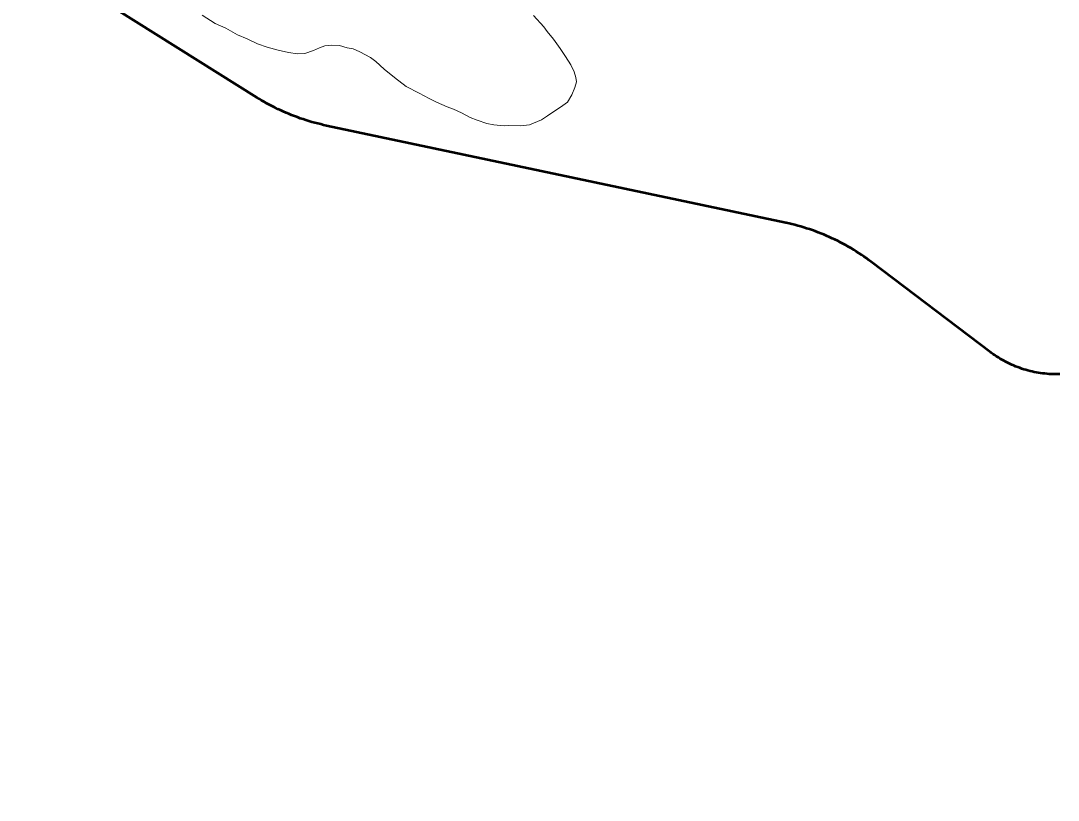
# Model space of a CAD drawing. Extents: x -1643653 to 4543381, y 1624270 to 13878484.
# Drawn here: x 670096 to 672022, y 8948461 to 8949907 of the extents above; entities that cross this region are included whole.
import ezdxf

# ---------------------------------------------------------------- set-up
doc = ezdxf.new("R2010")
doc.units = 0
doc.header["$LTSCALE"] = 200
for name, color, linetype, lineweight in [('1', 7, 'Continuous', 13), ('24', 7, 'Continuous', 25), ('27', 7, 'Continuous', 53), ('28', 7, 'Continuous', 53), ('29', 7, 'Continuous', 13), ('60', 7, 'Continuous', 53)]:
    doc.layers.add(name, color=color, linetype=linetype, lineweight=lineweight)

msp = doc.modelspace()

# ---------------------------------------------------------------- linework, layer by layer
at = {"layer": '1', "lineweight": 25}
msp.add_spline([(814781, 9009175.5), (814787.2, 9009173.4), (814796.9, 9009173.4), (814799.4, 9009172.4), (814805.1, 9009174.5), (814805.6, 9009176.5), (814811.7, 9009179.5), (814811.7, 9009179.5), (814801.5, 9009181), (814790.7, 9009181.5), (814784.1, 9009183.1), (814777.4, 9009185.1), (814778.4, 9009175.5)], degree=3, dxfattribs=at)
at = {"layer": '24'}
msp.add_spline([(665209.5, 8949437.1), (665261.8, 8949907.3), (665888.8, 8950560.5), (666750.9, 8951187.5), (667665.3, 8951814.5), (668344.5, 8952363.1), (668788.7, 8952911.7), (669180.6, 8953564.9), (669154.4, 8954270.2), (669755.3, 8954662.1), (670486.8, 8955027.9), (671218.3, 8955785.5), (671166.1, 8956360.3), (671531.8, 8956726), (671479.6, 8956987.3), (670957.1, 8957405.3), (670695.8, 8957849.4), (671139.9, 8958502.5), (671845.3, 8959207.9), (672394, 8958789.9), (673047.1, 8959234), (673465.1, 8959834.9), (673177.7, 8960461.9), (673987.6, 8960749.3), (675163.2, 8960879.9), (676103.7, 8960906.1), (677253.2, 8961428.6), (677697.4, 8961559.2), (678115.4, 8962133.9), (678611.8, 8962369.1), (678820.8, 8962919.9), (679291, 8963704.1), (679918, 8964226.8), (679944.1, 8964697.3), (679709, 8965272.3), (679291, 8966004.2), (678115.4, 8966945.2)], degree=3, dxfattribs=at)
at = {"layer": '27'}
msp.add_spline([(665261.8, 8949907.3), (665888.8, 8950560.5), (666750.9, 8951187.5), (667665.3, 8951814.5), (668344.5, 8952363.1), (668788.7, 8952911.7), (669180.6, 8953564.9), (669154.4, 8954270.2), (669755.3, 8954662.1), (670486.8, 8955027.9), (671218.3, 8955785.5), (671166.1, 8956360.3), (671531.8, 8956726), (671479.6, 8956987.3), (670957.1, 8957405.3), (670695.8, 8957849.4), (671139.9, 8958502.5), (671845.3, 8959207.9), (672394, 8958789.9), (673047.1, 8959234), (673465.1, 8959834.9), (673177.7, 8960461.9), (673987.6, 8960749.3), (675163.2, 8960879.9), (676103.7, 8960906.1), (676174.9, 8960921)], degree=3, dxfattribs=at)
at = {"layer": '28'}
for points in [[(676174.9, 8960921), (676103.7, 8960906.1), (675163.2, 8960879.9), (673987.6, 8960749.3), (673177.7, 8960461.9), (673465.1, 8959834.9), (673047.1, 8959234), (672394, 8958789.9), (671845.3, 8959207.9), (671139.9, 8958502.5), (670695.8, 8957849.4), (670957.1, 8957405.3), (671479.6, 8956987.3), (671531.8, 8956726), (671166.1, 8956360.3), (671218.3, 8955785.5), (670486.8, 8955027.9), (669755.3, 8954662.1), (669154.4, 8954270.2), (669180.6, 8953564.9), (668788.7, 8952911.7), (668344.5, 8952363.1), (667665.3, 8951814.5), (666750.9, 8951187.5), (665888.8, 8950560.5), (665261.8, 8949907.3), (665209.5, 8949437.1)], [(665209.5, 8949437.1), (665261.8, 8949907.3), (665888.8, 8950560.5), (666750.9, 8951187.5), (667665.3, 8951814.5), (668344.5, 8952363.1), (668788.7, 8952911.7), (669180.6, 8953564.9), (669154.4, 8954270.2), (669755.3, 8954662.1), (670486.8, 8955027.9), (671218.3, 8955785.5), (671166.1, 8956360.3), (671531.8, 8956726), (671479.6, 8956987.3), (670957.1, 8957405.3), (670695.8, 8957849.4), (671139.9, 8958502.5), (671845.3, 8959207.9), (672394, 8958789.9), (673047.1, 8959234), (673465.1, 8959834.9), (673177.7, 8960461.9), (673987.6, 8960749.3), (675163.2, 8960879.9), (676103.7, 8960906.1), (676174.9, 8960921)], [(665209.5, 8949437.1), (665261.8, 8949907.3), (665888.8, 8950560.5), (666750.9, 8951187.5), (667665.3, 8951814.5), (668344.5, 8952363.1), (668788.7, 8952911.7), (669180.6, 8953564.9), (669154.4, 8954270.2), (669755.3, 8954662.1), (670486.8, 8955027.9), (671218.3, 8955785.5), (671166.1, 8956360.3), (671531.8, 8956726), (671479.6, 8956987.3), (670957.1, 8957405.3), (670695.8, 8957849.4), (671139.9, 8958502.5), (671845.3, 8959207.9), (672394, 8958789.9), (673047.1, 8959234), (673465.1, 8959834.9), (673177.7, 8960461.9), (673987.6, 8960749.3), (675163.2, 8960879.9), (676103.7, 8960906.1), (676174.9, 8960921)], [(676174.9, 8960894.8), (676103.7, 8960879.9), (675163.2, 8960853.8), (673987.6, 8960723.2), (673177.7, 8960435.8), (673465.1, 8959808.8), (673047.1, 8959207.9), (672394, 8958763.8), (671845.3, 8959181.8), (671139.9, 8958476.4), (670695.8, 8957823.2), (670957.1, 8957379.1), (671479.6, 8956961.1), (671531.8, 8956699.9), (671166.1, 8956334.1), (671218.3, 8955759.3), (670486.8, 8955001.7), (669755.3, 8954636), (669154.4, 8954244.1), (669180.6, 8953538.7), (668788.7, 8952885.6), (668344.5, 8952337), (667665.3, 8951788.3), (666750.9, 8951161.3), (665888.8, 8950534.3), (665261.8, 8949881.2), (665209.5, 8949410.9)]]:
    msp.add_spline(points, degree=3, dxfattribs=at)
at = {"layer": '29'}
msp.add_lwpolyline([(671047.8, 8949917.3), (671067.2, 8949896.3), (671073.6, 8949887.6), (671085.1, 8949873), (671097.4, 8949856.1), (671107.5, 8949840.8), (671117.1, 8949825.6), (671123.4, 8949812.5), (671126.7, 8949802.1), (671127.7, 8949793.9), (671124.8, 8949783.2), (671119, 8949769.6), (671111.2, 8949756.5), (671098.1, 8949747), (671085.5, 8949738.7), (671074, 8949730.8), (671062.6, 8949723.7), (671040.4, 8949714.3), (671024.6, 8949712.1), (671001.3, 8949713), (670993.8, 8949712.5), (670974.7, 8949714.2), (670961.4, 8949717), (670943.4, 8949722.6), (670930.3, 8949727.7), (670914.1, 8949736.2), (670899.5, 8949743.4), (670888, 8949747.5), (670867.7, 8949756.5), (670854.4, 8949762.8), (670836.1, 8949772.9), (670811.8, 8949785.1), (670790, 8949802.2), (670770.9, 8949817.3), (670755.5, 8949831.7), (670745.4, 8949838.9), (670725.9, 8949849.6), (670713.1, 8949855.2), (670702.4, 8949857.1), (670687.8, 8949861.3), (670672.9, 8949862.3), (670660.9, 8949860.8), (670650.6, 8949857.1), (670640, 8949852.2), (670623.9, 8949846.8), (670609.9, 8949845.7), (670593.1, 8949848.2), (670573.9, 8949852.8), (670553.5, 8949858.4), (670535.7, 8949864.3), (670516.4, 8949873.9), (670498.5, 8949881.5), (670477.1, 8949893.6), (670457.5, 8949902.4), (670433.3, 8949917.4)], dxfattribs=at)
msp.add_lwpolyline([(671047.8, 8949917.3), (671067.2, 8949896.3), (671073.6, 8949887.6), (671085.1, 8949873), (671097.4, 8949856.1), (671107.5, 8949840.8), (671117.1, 8949825.6), (671123.4, 8949812.5), (671126.7, 8949802.1), (671127.7, 8949793.9), (671124.8, 8949783.2), (671119, 8949769.6), (671111.2, 8949756.5), (671098.1, 8949747), (671085.5, 8949738.7), (671074, 8949730.8), (671062.6, 8949723.7), (671040.4, 8949714.3), (671024.6, 8949712.1), (671001.3, 8949713), (670993.8, 8949712.5), (670974.7, 8949714.2), (670961.4, 8949717), (670943.4, 8949722.6), (670930.3, 8949727.7), (670914.1, 8949736.2), (670899.5, 8949743.4), (670888, 8949747.5), (670867.7, 8949756.5), (670854.4, 8949762.8), (670836.1, 8949772.9), (670811.8, 8949785.1), (670790, 8949802.2), (670770.9, 8949817.3), (670755.5, 8949831.7), (670745.4, 8949838.9), (670725.9, 8949849.6), (670713.1, 8949855.2), (670702.4, 8949857.1), (670687.8, 8949861.3), (670672.9, 8949862.3), (670660.9, 8949860.8), (670650.6, 8949857.1), (670640, 8949852.2), (670623.9, 8949846.8), (670609.9, 8949845.7), (670593.1, 8949848.2), (670573.9, 8949852.8), (670553.5, 8949858.4), (670535.7, 8949864.3), (670516.4, 8949873.9), (670498.5, 8949881.5), (670477.1, 8949893.6), (670457.5, 8949902.4), (670433.3, 8949917.4)], dxfattribs=at)
at = {"layer": '60'}
for points in [[(672005, 8949252), (672001, 8949252.3), (671997, 8949252.7), (671993.1, 8949253.1), (671989.1, 8949253.6), (671985.1, 8949254.2), (671981.2, 8949254.9), (671977.3, 8949255.7), (671973.3, 8949256.5), (671969.5, 8949257.4), (671965.6, 8949258.4), (671961.7, 8949259.5), (671957.9, 8949260.7), (671954.1, 8949261.9), (671950.3, 8949263.2), (671946.6, 8949264.6), (671942.8, 8949266), (671939.1, 8949267.6), (671935.5, 8949269.2), (671931.8, 8949270.8), (671928.2, 8949272.6), (671924.7, 8949274.4), (671921.2, 8949276.3), (671917.7, 8949278.2), (671914.2, 8949280.3), (671910.8, 8949282.4), (671907.5, 8949284.5), (671904.1, 8949286.8), (671900.8, 8949289.1), (671897.6, 8949291.4), (671896.7, 8949292.2), (671674.9, 8949460.1), (671670.3, 8949463.4), (671665.8, 8949466.8), (671661.1, 8949470), (671656.5, 8949473.2), (671651.7, 8949476.3), (671647, 8949479.4), (671642.2, 8949482.4), (671637.3, 8949485.3), (671632.4, 8949488.1), (671627.5, 8949490.9), (671622.5, 8949493.6), (671617.5, 8949496.2), (671612.5, 8949498.8), (671607.4, 8949501.3), (671602.3, 8949503.7), (671597.2, 8949506.1), (671592, 8949508.4), (671586.8, 8949510.6), (671581.5, 8949512.7), (671576.3, 8949514.8), (671571, 8949516.8), (671565.7, 8949518.7), (671560.3, 8949520.5), (671554.9, 8949522.2), (671549.5, 8949523.9), (671544.1, 8949525.5), (671538.6, 8949527.1), (671533.2, 8949528.5), (671527.7, 8949529.9), (671522.2, 8949531.2), (671516.7, 8949532.4), (671516.2, 8949532.5), (670664.1, 8949712.7), (670658.6, 8949713.9), (670653.1, 8949715.2), (670647.6, 8949716.5), (670642.1, 8949718), (670636.7, 8949719.5), (670631.2, 8949721.1), (670625.8, 8949722.8), (670620.5, 8949724.5), (670615.1, 8949726.3), (670609.8, 8949728.2), (670604.5, 8949730.2), (670599.2, 8949732.2), (670594, 8949734.4), (670588.8, 8949736.6), (670583.6, 8949738.8), (670578.4, 8949741.2), (670573.3, 8949743.6), (670568.2, 8949746.1), (670563.2, 8949748.7), (670558.2, 8949751.3), (670553.2, 8949754), (670548.3, 8949756.8), (670543.4, 8949759.6), (670538.6, 8949762.5), (670534.5, 8949765.1), (669903.6, 8950160.4)], [(672025, 8949251.8), (672021, 8949251.7), (672017, 8949251.6), (672013, 8949251.7), (672009, 8949251.8), (672005, 8949252)]]:
    msp.add_lwpolyline(points, dxfattribs=at)

doc.saveas('drawing.dxf')
